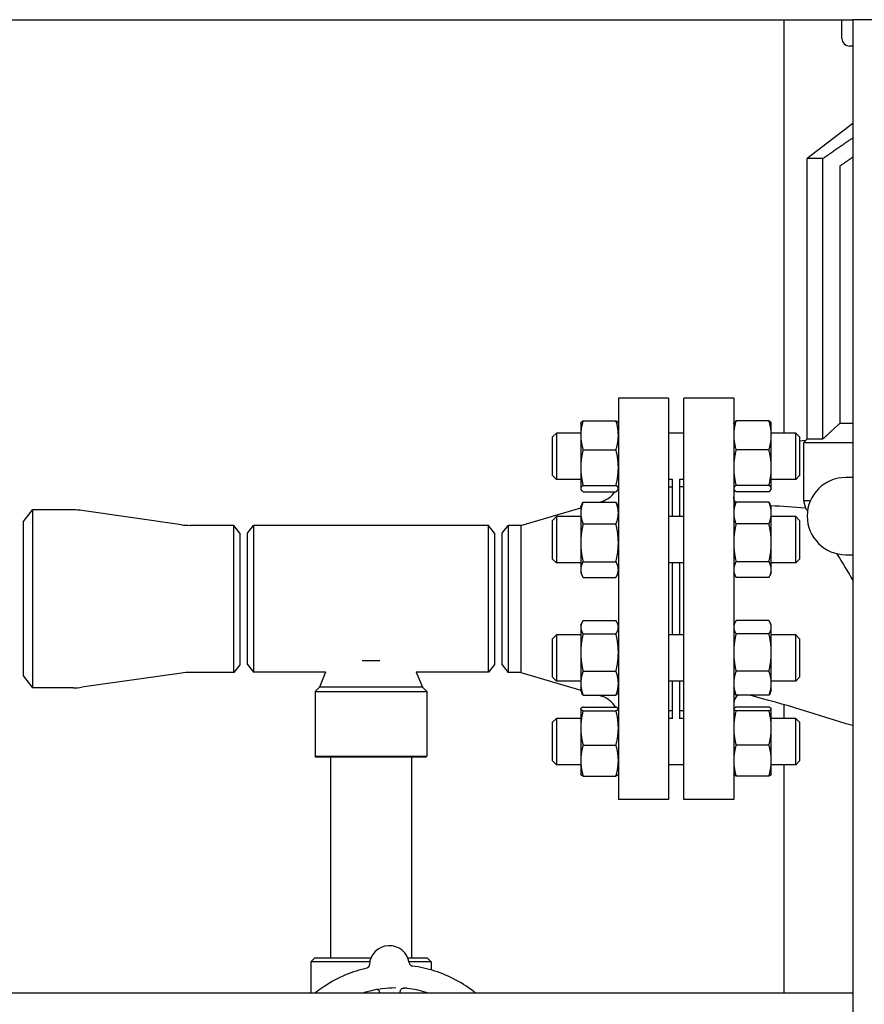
# Model space of a CAD drawing. Header units: inches. Extents: x 18 to 846, y -67 to 561.
# Tile 492 of 656: x 462 to 475, y 277 to 293. Entities that reach past the tile are written whole.
import ezdxf

# ---------------------------------------------------------------- set-up
doc = ezdxf.new("R2010")
doc.units = ezdxf.units.IN
doc.header["$LTSCALE"] = 24
doc.header["$MEASUREMENT"] = 0
doc.layers.add('Visible (ANSI)', color=7, linetype='Continuous', lineweight=30)

msp = doc.modelspace()

# ---------------------------------------------------------------- linework, layer by layer
at = {"layer": 'Visible (ANSI)'}
for p, q in [((446.03743, 293.04286), (475.23293, 293.04286)), ((474.11593, 293.04286), (474.11593, 286.35256)), ((475.05843, 292.74089), (475.05843, 293.04286)), ((475.23293, 293.04286), (475.23293, 277.29286)), ((475.60793, 293.04286), (475.23293, 293.04286)), ((475.23293, 292.61589), (475.18343, 292.61589)), ((475.23293, 291.36123), (474.49593, 290.79606)), ((474.75125, 290.79606), (474.49593, 290.79606)), ((474.49593, 286.25786), (474.49593, 290.79606)), ((474.75125, 286.25786), (474.75125, 290.79606)), ((475.02516, 290.67272), (475.02516, 286.50786)), ((471.43843, 286.91786), (471.43843, 280.41786)), ((472.24843, 286.91786), (471.43843, 286.91786)), ((472.24843, 286.91786), (472.24843, 280.41786)), ((472.49593, 280.41786), (472.49593, 286.91786)), ((473.30593, 286.91786), (472.49593, 286.91786)), ((473.30593, 286.91786), (473.30593, 280.41786)), ((470.82943, 286.50856), (470.83295, 286.51613)), ((470.82943, 286.50856), (470.82943, 286.31612)), ((470.86773, 286.5523), (471.40012, 286.5523)), ((471.43843, 286.50856), (471.4349, 286.51613)), ((473.30593, 286.50856), (473.30945, 286.51613)), ((473.87662, 286.5523), (473.34423, 286.5523)), ((473.91493, 286.50856), (473.9114, 286.51613)), ((473.91493, 286.31612), (473.91493, 286.50856)), ((475.23293, 286.50786), (475.02516, 286.50786)), ((470.37343, 286.29006), (470.43593, 286.35256)), ((470.37343, 285.66506), (470.37343, 286.29006)), ((470.43593, 286.35256), (470.43593, 285.60256)), ((470.82943, 286.35256), (470.43593, 286.35256)), ((470.82943, 286.31612), (470.82943, 285.79258)), ((472.49593, 286.35256), (472.24843, 286.35256)), ((474.31093, 286.35256), (473.91493, 286.35256)), ((473.91493, 285.79258), (473.91493, 286.31612)), ((474.31093, 285.60256), (474.31093, 286.35256)), ((474.37343, 286.29006), (474.31093, 286.35256)), ((474.37343, 286.29006), (474.37343, 285.66506)), ((474.49593, 286.25786), (474.46821, 286.23015)), ((474.49593, 286.25786), (474.75125, 286.25786)), ((470.86773, 286.07995), (471.40012, 286.07995)), ((473.87662, 286.07995), (473.34423, 286.07995)), ((474.47088, 286.23039), (474.37343, 286.22167)), ((474.47088, 286.23039), (474.43583, 286.19536)), ((474.43583, 286.19536), (474.43583, 285.25786)), ((475.23293, 286.19536), (474.43583, 286.19536)), ((470.82943, 285.79258), (470.82943, 285.45402)), ((473.91493, 285.45402), (473.91493, 285.79258)), ((470.37343, 285.66506), (470.43593, 285.60256)), ((470.82943, 285.60256), (470.43593, 285.60256)), ((472.31343, 285.60256), (472.24843, 285.60256)), ((472.31343, 284.99957), (472.31343, 285.60743)), ((472.43343, 284.99957), (472.43343, 285.60743)), ((472.49593, 285.60256), (472.43343, 285.60256)), ((474.31093, 285.60256), (473.91493, 285.60256)), ((474.37343, 285.66506), (474.31093, 285.60256)), ((475.23293, 285.63286), (475.12093, 285.63286)), ((470.82943, 285.45402), (470.82943, 285.44656)), ((470.82943, 285.44656), (470.83295, 285.439)), ((470.86773, 285.50521), (471.40012, 285.50521)), ((471.43843, 285.44656), (471.4349, 285.439)), ((472.30843, 285.47786), (472.24843, 285.47786)), ((472.30843, 285.47786), (472.30843, 284.99957)), ((472.49593, 285.48036), (472.43343, 285.48036)), ((473.30593, 285.44656), (473.30945, 285.439)), ((473.87662, 285.50521), (473.34423, 285.50521)), ((473.91493, 285.44656), (473.9114, 285.439)), ((473.91493, 285.44656), (473.91493, 285.45402)), ((470.86773, 285.40283), (471.40012, 285.40283)), ((472.30843, 285.35786), (472.31343, 285.35786)), ((473.87662, 285.40283), (473.34423, 285.40283)), ((469.85732, 284.85786), (470.82943, 285.14376)), ((470.82943, 285.15557), (470.85417, 285.20864)), ((470.82943, 285.15557), (470.82943, 285.05747)), ((470.86773, 285.23501), (471.40012, 285.23501)), ((471.1397, 285.23501), (471.16923, 285.2437)), ((471.43843, 285.15557), (471.41368, 285.20864)), ((473.30593, 285.15557), (473.33067, 285.20864)), ((473.87662, 285.23501), (473.34423, 285.23501)), ((473.91493, 285.15557), (473.89018, 285.20864)), ((473.91493, 285.05747), (473.91493, 285.15557)), ((474.43583, 285.25786), (474.54811, 285.25786)), ((474.43583, 285.25786), (474.46866, 285.13543)), ((461.80843, 284.92036), (461.9523, 285.10786)), ((461.9523, 285.10786), (461.9523, 282.22786)), ((462.61236, 285.10786), (461.9523, 285.10786)), ((464.36308, 284.86792), (462.75378, 285.09781)), ((470.37343, 284.93707), (470.43593, 284.99957)), ((470.43593, 284.99957), (470.43593, 284.24957)), ((470.82943, 284.99957), (470.43593, 284.99957)), ((470.82943, 285.05747), (470.82943, 284.57472)), ((472.49593, 284.99957), (472.24843, 284.99957)), ((473.91493, 284.57472), (473.91493, 285.05747)), ((474.31093, 284.99957), (473.91493, 284.99957)), ((474.31093, 284.24957), (474.31093, 284.99957)), ((474.37343, 284.93707), (474.31093, 284.99957)), ((461.80843, 282.41536), (461.80843, 284.92036)), ((465.21251, 284.85786), (464.5045, 284.85786)), ((465.21251, 282.47786), (465.21251, 284.85786)), ((465.30843, 284.73286), (465.21251, 284.85786)), ((465.43343, 284.73036), (465.52934, 284.85536)), ((465.52934, 284.85536), (465.52934, 282.48036)), ((469.33751, 284.85536), (465.52934, 284.85536)), ((469.33751, 282.48036), (469.33751, 284.85536)), ((469.43343, 284.73036), (469.33751, 284.85536)), ((469.55843, 284.73286), (469.65434, 284.85786)), ((469.65434, 284.85786), (469.65434, 282.47786)), ((469.85732, 284.85786), (469.65434, 284.85786)), ((469.85732, 284.85786), (469.85732, 282.47786)), ((470.37343, 284.31207), (470.37343, 284.93707)), ((470.86773, 284.87994), (471.40012, 284.87994)), ((473.87662, 284.87994), (473.34423, 284.87994)), ((474.37343, 284.93707), (474.37343, 284.31207)), ((465.30843, 284.73286), (465.30843, 282.60286)), ((465.43343, 282.60536), (465.43343, 284.73036)), ((469.43343, 284.73036), (469.43343, 282.60536)), ((469.55843, 282.60286), (469.55843, 284.73286)), ((470.82943, 284.57472), (470.82943, 284.14182)), ((473.91493, 284.14182), (473.91493, 284.57472)), ((475.12093, 284.38286), (475.23293, 284.38286)), ((470.37343, 284.31207), (470.43593, 284.24957)), ((470.82943, 284.24957), (470.43593, 284.24957)), ((470.86773, 284.2695), (471.40012, 284.2695)), ((472.49593, 284.24957), (472.24843, 284.24957)), ((472.30843, 284.24957), (472.30843, 283.08616)), ((472.31343, 283.08616), (472.31343, 284.24957)), ((472.43343, 283.08616), (472.43343, 284.24957)), ((473.87662, 284.2695), (473.34423, 284.2695)), ((474.31093, 284.24957), (473.91493, 284.24957)), ((474.37343, 284.31207), (474.31093, 284.24957)), ((470.82943, 284.14182), (470.82943, 284.09357)), ((470.82943, 284.09357), (470.85417, 284.04051)), ((470.86773, 284.01414), (471.40012, 284.01414)), ((471.43843, 284.09357), (471.41368, 284.04051)), ((473.30593, 284.09357), (473.33067, 284.04051)), ((473.87662, 284.01414), (473.34423, 284.01414)), ((473.91493, 284.09357), (473.89018, 284.04051)), ((473.91493, 284.09357), (473.91493, 284.14182)), ((470.82943, 283.24216), (470.84598, 283.27764)), ((470.82943, 283.24216), (470.82943, 283.20889)), ((470.86773, 283.31569), (471.40012, 283.31569)), ((471.43843, 283.24216), (471.42188, 283.27764)), ((473.30593, 283.24216), (473.32248, 283.27764)), ((473.87662, 283.31569), (473.34423, 283.31569)), ((473.91493, 283.24216), (473.89838, 283.27764)), ((473.91493, 283.20889), (473.91493, 283.24216)), ((470.37343, 283.02366), (470.43593, 283.08616)), ((470.43593, 283.08616), (470.43593, 282.33616)), ((470.82943, 283.08616), (470.43593, 283.08616)), ((470.82943, 283.20889), (470.82943, 282.79982)), ((470.86773, 283.10209), (471.40012, 283.10209)), ((472.49593, 283.08616), (472.24843, 283.08616)), ((473.87662, 283.10209), (473.34423, 283.10209)), ((473.91493, 282.79982), (473.91493, 283.20889)), ((474.31093, 283.08616), (473.91493, 283.08616)), ((474.31093, 282.33616), (474.31093, 283.08616)), ((474.37343, 283.02366), (474.31093, 283.08616)), ((470.37343, 282.39866), (470.37343, 283.02366)), ((474.37343, 283.02366), (474.37343, 282.39866)), ((470.82943, 282.79982), (470.82943, 282.30209)), ((473.91493, 282.30209), (473.91493, 282.79982)), ((465.30843, 282.60286), (465.21251, 282.47786)), ((465.43343, 282.60536), (465.52934, 282.48036)), ((467.29022, 282.66786), (467.57663, 282.66786)), ((469.43343, 282.60536), (469.33751, 282.48036)), ((469.55843, 282.60286), (469.65434, 282.47786)), ((461.80843, 282.41536), (461.9523, 282.22786)), ((464.36308, 282.46781), (462.75378, 282.23792)), ((465.21251, 282.47786), (464.5045, 282.47786)), ((466.69951, 282.48036), (465.52934, 282.48036)), ((466.69951, 282.48036), (466.6004, 282.24109)), ((469.33751, 282.48036), (468.16734, 282.48036)), ((468.16734, 282.48036), (468.26646, 282.24109)), ((469.85732, 282.47786), (469.65434, 282.47786)), ((469.85732, 282.47786), (470.82943, 282.19197)), ((470.86773, 282.49756), (471.40012, 282.49756)), ((473.87662, 282.49756), (473.34423, 282.49756)), ((470.37343, 282.39866), (470.43593, 282.33616)), ((470.82943, 282.33616), (470.43593, 282.33616)), ((470.82943, 282.30209), (470.82943, 282.18016)), ((472.49593, 282.33616), (472.24843, 282.33616)), ((472.30843, 282.33616), (472.30843, 281.85786)), ((472.31343, 281.7283), (472.31343, 282.33616)), ((472.43343, 281.7283), (472.43343, 282.33616)), ((474.31093, 282.33616), (473.91493, 282.33616)), ((473.91493, 282.18016), (473.91493, 282.30209)), ((474.37343, 282.39866), (474.31093, 282.33616)), ((462.61236, 282.22786), (461.9523, 282.22786)), ((466.6004, 282.24109), (466.52718, 282.16786)), ((466.52718, 282.16786), (468.33968, 282.16786)), ((466.52718, 282.16786), (466.52718, 281.12099)), ((466.65251, 282.24109), (466.6004, 282.24109)), ((468.26646, 282.24109), (466.65251, 282.24109)), ((468.26646, 282.24109), (468.33968, 282.16786)), ((468.33968, 282.16786), (468.33968, 281.12099)), ((470.82943, 282.18016), (470.84598, 282.14467)), ((470.86773, 282.10662), (471.40012, 282.10662)), ((471.11964, 282.10662), (471.16923, 282.09203)), ((471.43843, 282.18016), (471.42188, 282.14467)), ((473.30593, 282.18016), (473.32248, 282.14467)), ((473.87662, 282.10662), (473.34423, 282.10662)), ((473.91493, 282.18016), (473.89838, 282.14467)), ((472.30843, 281.97786), (472.31343, 281.97786)), ((474.11593, 281.95612), (474.11593, 281.73317)), ((470.82943, 281.88917), (470.83053, 281.89152)), ((470.82943, 281.88917), (470.82943, 281.88682)), ((470.82943, 281.88682), (470.82943, 281.57932)), ((470.86773, 281.9156), (471.40012, 281.9156)), ((470.86773, 281.85804), (471.40012, 281.85804)), ((471.43843, 281.88917), (471.43733, 281.89152)), ((472.30843, 281.85786), (472.24843, 281.85786)), ((472.49593, 281.85536), (472.43343, 281.85536)), ((473.30593, 281.88917), (473.30703, 281.89152)), ((473.87662, 281.9156), (473.34423, 281.9156)), ((473.87662, 281.85804), (473.34423, 281.85804)), ((473.91493, 281.88917), (473.91383, 281.89152)), ((473.91493, 281.88682), (473.91493, 281.88917)), ((473.91493, 281.57932), (473.91493, 281.88682)), ((470.37343, 281.67067), (470.43593, 281.73317)), ((470.37343, 281.04567), (470.37343, 281.67067)), ((470.43593, 281.73317), (470.43593, 280.98317)), ((470.82943, 281.73317), (470.43593, 281.73317)), ((472.31343, 281.73317), (472.24843, 281.73317)), ((472.49593, 281.73317), (472.43343, 281.73317)), ((474.31093, 281.73317), (473.91493, 281.73317)), ((474.31093, 280.98317), (474.31093, 281.73317)), ((474.37343, 281.67067), (474.31093, 281.73317)), ((474.37343, 281.67067), (474.37343, 281.04567)), ((470.82943, 281.57932), (470.82943, 281.05066)), ((473.91493, 281.05066), (473.91493, 281.57932)), ((470.86773, 281.3006), (471.40012, 281.3006)), ((473.87662, 281.3006), (473.34423, 281.3006)), ((466.52718, 281.12099), (468.33968, 281.12099)), ((466.5428, 281.10536), (466.52718, 281.12099)), ((468.32405, 281.10536), (466.5428, 281.10536)), ((466.77593, 281.10536), (466.77593, 277.85536)), ((468.09093, 281.10536), (468.09093, 277.85536)), ((468.32405, 281.10536), (468.33968, 281.12099)), ((470.37343, 281.04567), (470.43593, 280.98317)), ((470.82943, 280.98317), (470.43593, 280.98317)), ((470.82943, 281.05066), (470.82943, 280.82717)), ((472.49593, 280.98317), (472.24843, 280.98317)), ((473.91493, 280.82717), (473.91493, 281.05066)), ((474.31093, 280.98317), (473.91493, 280.98317)), ((474.11593, 280.98317), (474.11593, 277.29286)), ((474.37343, 281.04567), (474.31093, 280.98317)), ((470.82943, 280.82717), (470.83053, 280.82481)), ((471.43843, 280.82717), (471.43733, 280.82481)), ((473.30593, 280.82717), (473.30703, 280.82481)), ((473.91493, 280.82717), (473.91383, 280.82481)), ((470.86773, 280.80073), (471.40012, 280.80073)), ((473.87662, 280.80073), (473.34423, 280.80073)), ((472.24843, 280.41786), (471.43843, 280.41786)), ((473.30593, 280.41786), (472.49593, 280.41786)), ((466.52218, 277.85536), (466.45968, 277.79286)), ((467.41288, 277.79286), (466.45968, 277.79286)), ((466.45968, 277.79286), (466.45968, 277.29286)), ((466.52218, 277.85536), (467.43233, 277.85536)), ((468.03034, 277.85536), (468.34468, 277.85536)), ((468.40718, 277.79286), (468.0498, 277.79286)), ((468.34468, 277.85536), (468.40718, 277.79286)), ((468.40718, 277.79286), (468.40718, 277.66169)), ((446.03743, 277.29286), (475.23293, 277.29286)), ((467.90712, 277.29286), (467.90688, 277.3051)), ((475.23293, 277.29286), (475.23293, 276.91786))]:
    msp.add_line(p, q, dxfattribs=at)
for centre, radius, start, end in [((475.18343, 292.74089), 0.125, 180, 270), ((475.12093, 285.00786), 0.625, 90, 270), ((471.06343, 285.60346), 0.375, 286.38845, 327.654619), ((462.61236, 284.10786), 1, 81.869898, 90), ((464.5045, 285.85786), 1, 261.869898, 270), ((464.5045, 281.47786), 1, 90, 98.130102), ((462.61236, 283.22786), 1, 270, 278.130102), ((473.45593, 281.97786), 0.15, 120.864577, 180), ((471.06343, 281.73227), 0.375, 29.267853, 73.61155), ((467.73134, 277.728), 0.325, 8.676842, 176.795361)]:
    msp.add_arc(centre, radius, start, end, dxfattribs=at)
msp.add_ellipse((468.11277, 277.78835), major_axis=(-0.00982, -0.06309), ratio=0.97930109, start_param=6.22481985, end_param=6.30568388, dxfattribs=at)
for points, weights in [([(474.75125, 290.79606), (475.0098, 290.97844), (475.23293, 291.13087)], [1, 1.01553313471, 1.02452239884]), ([(475.23293, 290.81582), (475.13245, 290.74718), (475.02516, 290.67272)], [1.002677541, 1.00200649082, 1]), ([(470.86773, 286.5523), (470.82943, 286.42573), (470.82943, 286.31612)], [1, 1.0379548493, 1]), ([(470.83295, 286.51613), (470.84084, 286.53304), (470.86773, 286.5523)], [1.01611555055, 1.02634702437, 1]), ([(471.40012, 286.5523), (471.42701, 286.53304), (471.4349, 286.51613)], [1, 1.02634702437, 1.01611555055]), ([(471.43843, 286.31612), (471.43843, 286.42573), (471.40012, 286.5523)], [1, 1.0379548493, 1]), ([(473.34423, 286.5523), (473.30593, 286.42573), (473.30593, 286.31612)], [1, 1.0379548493, 1]), ([(473.30945, 286.51613), (473.31734, 286.53304), (473.34423, 286.5523)], [1.01611555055, 1.02634702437, 1]), ([(473.91493, 286.31612), (473.91493, 286.42573), (473.87662, 286.5523)], [1, 1.0379548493, 1]), ([(473.87662, 286.5523), (473.90351, 286.53304), (473.9114, 286.51613)], [1, 1.02634702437, 1.01611555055]), ([(470.82943, 286.31612), (470.82943, 286.20651), (470.86773, 286.07995)], [1, 1.0379548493, 1]), ([(471.40012, 286.07995), (471.43843, 286.20651), (471.43843, 286.31612)], [1, 1.0379548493, 1]), ([(473.30593, 286.31612), (473.30593, 286.20651), (473.34423, 286.07995)], [1, 1.0379548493, 1]), ([(473.87662, 286.07995), (473.91493, 286.20651), (473.91493, 286.31612)], [1, 1.0379548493, 1]), ([(470.86773, 286.07995), (470.82943, 285.92595), (470.82943, 285.79258)], [1, 1.0379548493, 1]), ([(471.43843, 285.79258), (471.43843, 285.92595), (471.40012, 286.07995)], [1, 1.0379548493, 1]), ([(473.34423, 286.07995), (473.30593, 285.92595), (473.30593, 285.79258)], [1, 1.0379548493, 1]), ([(473.91493, 285.79258), (473.91493, 285.92595), (473.87662, 286.07995)], [1, 1.0379548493, 1]), ([(470.82943, 285.79258), (470.82943, 285.65921), (470.86773, 285.50521)], [1, 1.0379548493, 1]), ([(471.40012, 285.50521), (471.43843, 285.65921), (471.43843, 285.79258)], [1, 1.0379548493, 1]), ([(473.30593, 285.79258), (473.30593, 285.65921), (473.34423, 285.50521)], [1, 1.0379548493, 1]), ([(473.87662, 285.50521), (473.91493, 285.65921), (473.91493, 285.79258)], [1, 1.0379548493, 1]), ([(470.86773, 285.50521), (470.82943, 285.47778), (470.82943, 285.45402)], [1, 1.0379548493, 1]), ([(470.82943, 285.45402), (470.82943, 285.43026), (470.86773, 285.40283)], [1, 1.0379548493, 1]), ([(471.43843, 285.45402), (471.43843, 285.47778), (471.40012, 285.50521)], [1, 1.0379548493, 1]), ([(471.40012, 285.40283), (471.43843, 285.43026), (471.43843, 285.45402)], [1, 1.0379548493, 1]), ([(473.34423, 285.50521), (473.30593, 285.47778), (473.30593, 285.45402)], [1, 1.0379548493, 1]), ([(473.30593, 285.45402), (473.30593, 285.43026), (473.34423, 285.40283)], [1, 1.0379548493, 1]), ([(473.91493, 285.45402), (473.91493, 285.47778), (473.87662, 285.50521)], [1, 1.0379548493, 1]), ([(473.87662, 285.40283), (473.91493, 285.43026), (473.91493, 285.45402)], [1, 1.0379548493, 1]), ([(470.86773, 285.23501), (470.82943, 285.13987), (470.82943, 285.05747)], [1, 1.0379548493, 1]), ([(470.85417, 285.20864), (470.86017, 285.2215), (470.86773, 285.23501)], [1.01175569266, 1.00727059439, 1]), ([(471.43843, 285.05747), (471.43843, 285.13987), (471.40012, 285.23501)], [1, 1.0379548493, 1]), ([(471.40012, 285.23501), (471.40768, 285.2215), (471.41368, 285.20864)], [1, 1.00727059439, 1.01175569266]), ([(473.34423, 285.23501), (473.30593, 285.13987), (473.30593, 285.05747)], [1, 1.0379548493, 1]), ([(473.33067, 285.20864), (473.33667, 285.2215), (473.34423, 285.23501)], [1.01175569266, 1.00727059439, 1]), ([(473.91493, 285.05747), (473.91493, 285.13987), (473.87662, 285.23501)], [1, 1.0379548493, 1]), ([(473.87662, 285.23501), (473.88418, 285.2215), (473.89018, 285.20864)], [1, 1.00727059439, 1.01175569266]), ([(470.82943, 285.05747), (470.82943, 284.97508), (470.86773, 284.87994)], [1, 1.0379548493, 1]), ([(471.40012, 284.87994), (471.43843, 284.97508), (471.43843, 285.05747)], [1, 1.0379548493, 1]), ([(473.30593, 285.05747), (473.30593, 284.97508), (473.34423, 284.87994)], [1, 1.0379548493, 1]), ([(473.87662, 284.87994), (473.91493, 284.97508), (473.91493, 285.05747)], [1, 1.0379548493, 1]), ([(470.86773, 284.87994), (470.82943, 284.71637), (470.82943, 284.57472)], [1, 1.0379548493, 1]), ([(471.43843, 284.57472), (471.43843, 284.71637), (471.40012, 284.87994)], [1, 1.0379548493, 1]), ([(473.34423, 284.87994), (473.30593, 284.71637), (473.30593, 284.57472)], [1, 1.0379548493, 1]), ([(473.91493, 284.57472), (473.91493, 284.71637), (473.87662, 284.87994)], [1, 1.0379548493, 1]), ([(470.82943, 284.57472), (470.82943, 284.43306), (470.86773, 284.2695)], [1, 1.0379548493, 1]), ([(471.40012, 284.2695), (471.43843, 284.43306), (471.43843, 284.57472)], [1, 1.0379548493, 1]), ([(473.30593, 284.57472), (473.30593, 284.43306), (473.34423, 284.2695)], [1, 1.0379548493, 1]), ([(473.87662, 284.2695), (473.91493, 284.43306), (473.91493, 284.57472)], [1, 1.0379548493, 1]), ([(470.86773, 284.2695), (470.82943, 284.20107), (470.82943, 284.14182)], [1, 1.0379548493, 1]), ([(471.43843, 284.14182), (471.43843, 284.20107), (471.40012, 284.2695)], [1, 1.0379548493, 1]), ([(473.34423, 284.2695), (473.30593, 284.20107), (473.30593, 284.14182)], [1, 1.0379548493, 1]), ([(473.91493, 284.14182), (473.91493, 284.20107), (473.87662, 284.2695)], [1, 1.0379548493, 1]), ([(470.82943, 284.14182), (470.82943, 284.08256), (470.86773, 284.01414)], [1, 1.0379548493, 1]), ([(471.40012, 284.01414), (471.43843, 284.08256), (471.43843, 284.14182)], [1, 1.0379548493, 1]), ([(473.30593, 284.14182), (473.30593, 284.08256), (473.34423, 284.01414)], [1, 1.0379548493, 1]), ([(473.87662, 284.01414), (473.91493, 284.08256), (473.91493, 284.14182)], [1, 1.0379548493, 1]), ([(470.86773, 283.31569), (470.82943, 283.25846), (470.82943, 283.20889)], [1, 1.0379548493, 1]), ([(471.43843, 283.20889), (471.43843, 283.25846), (471.40012, 283.31569)], [1, 1.0379548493, 1]), ([(473.34423, 283.31569), (473.30593, 283.25846), (473.30593, 283.20889)], [1, 1.0379548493, 1]), ([(473.91493, 283.20889), (473.91493, 283.25846), (473.87662, 283.31569)], [1, 1.0379548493, 1]), ([(470.82943, 283.20889), (470.82943, 283.15933), (470.86773, 283.10209)], [1, 1.0379548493, 1]), ([(470.86773, 283.10209), (470.82943, 282.94011), (470.82943, 282.79982)], [1, 1.0379548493, 1]), ([(471.40012, 283.10209), (471.43843, 283.15933), (471.43843, 283.20889)], [1, 1.0379548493, 1]), ([(471.43843, 282.79982), (471.43843, 282.94011), (471.40012, 283.10209)], [1, 1.0379548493, 1]), ([(473.30593, 283.20889), (473.30593, 283.15933), (473.34423, 283.10209)], [1, 1.0379548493, 1]), ([(473.34423, 283.10209), (473.30593, 282.94011), (473.30593, 282.79982)], [1, 1.0379548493, 1]), ([(473.87662, 283.10209), (473.91493, 283.15933), (473.91493, 283.20889)], [1, 1.0379548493, 1]), ([(473.91493, 282.79982), (473.91493, 282.94011), (473.87662, 283.10209)], [1, 1.0379548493, 1]), ([(470.82943, 282.79982), (470.82943, 282.65954), (470.86773, 282.49756)], [1, 1.0379548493, 1]), ([(471.40012, 282.49756), (471.43843, 282.65954), (471.43843, 282.79982)], [1, 1.0379548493, 1]), ([(473.30593, 282.79982), (473.30593, 282.65954), (473.34423, 282.49756)], [1, 1.0379548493, 1]), ([(473.87662, 282.49756), (473.91493, 282.65954), (473.91493, 282.79982)], [1, 1.0379548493, 1]), ([(470.86773, 282.49756), (470.82943, 282.3928), (470.82943, 282.30209)], [1, 1.0379548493, 1]), ([(471.43843, 282.30209), (471.43843, 282.3928), (471.40012, 282.49756)], [1, 1.0379548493, 1]), ([(473.34423, 282.49756), (473.30593, 282.3928), (473.30593, 282.30209)], [1, 1.0379548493, 1]), ([(473.91493, 282.30209), (473.91493, 282.3928), (473.87662, 282.49756)], [1, 1.0379548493, 1]), ([(470.82943, 282.30209), (470.82943, 282.21137), (470.86773, 282.10662)], [1, 1.0379548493, 1]), ([(471.40012, 282.10662), (471.43843, 282.21137), (471.43843, 282.30209)], [1, 1.0379548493, 1]), ([(473.30593, 282.30209), (473.30593, 282.21137), (473.34423, 282.10662)], [1, 1.0379548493, 1]), ([(473.87662, 282.10662), (473.91493, 282.21137), (473.91493, 282.30209)], [1, 1.0379548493, 1]), ([(470.86773, 282.10662), (470.8545, 282.1264), (470.84598, 282.14467)], [1, 1.01279805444, 1.01696531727]), ([(471.42188, 282.14467), (471.41336, 282.1264), (471.40012, 282.10662)], [1.01696531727, 1.01279805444, 1]), ([(473.34423, 282.10662), (473.331, 282.1264), (473.32248, 282.14467)], [1, 1.01279805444, 1.01696531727]), ([(473.89838, 282.14467), (473.88986, 282.1264), (473.87662, 282.10662)], [1.01696531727, 1.01279805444, 1]), ([(470.86773, 281.9156), (470.82943, 281.90018), (470.82943, 281.88682)], [1, 1.0379548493, 1]), ([(470.82943, 281.88682), (470.82943, 281.87346), (470.86773, 281.85804)], [1, 1.0379548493, 1]), ([(470.86773, 281.85804), (470.82943, 281.70867), (470.82943, 281.57932)], [1, 1.0379548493, 1]), ([(471.43843, 281.88682), (471.43843, 281.90018), (471.40012, 281.9156)], [1, 1.0379548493, 1]), ([(471.40012, 281.85804), (471.43843, 281.87346), (471.43843, 281.88682)], [1, 1.0379548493, 1]), ([(471.43843, 281.57932), (471.43843, 281.70867), (471.40012, 281.85804)], [1, 1.0379548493, 1]), ([(473.34423, 281.9156), (473.30593, 281.90018), (473.30593, 281.88682)], [1, 1.0379548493, 1]), ([(473.30593, 281.88682), (473.30593, 281.87346), (473.34423, 281.85804)], [1, 1.0379548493, 1]), ([(473.34423, 281.85804), (473.30593, 281.70867), (473.30593, 281.57932)], [1, 1.0379548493, 1]), ([(473.91493, 281.88682), (473.91493, 281.90018), (473.87662, 281.9156)], [1, 1.0379548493, 1]), ([(473.87662, 281.85804), (473.91493, 281.87346), (473.91493, 281.88682)], [1, 1.0379548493, 1]), ([(473.91493, 281.57932), (473.91493, 281.70867), (473.87662, 281.85804)], [1, 1.0379548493, 1]), ([(470.82943, 281.57932), (470.82943, 281.44996), (470.86773, 281.3006)], [1, 1.0379548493, 1]), ([(471.40012, 281.3006), (471.43843, 281.44996), (471.43843, 281.57932)], [1, 1.0379548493, 1]), ([(473.30593, 281.57932), (473.30593, 281.44996), (473.34423, 281.3006)], [1, 1.0379548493, 1]), ([(473.87662, 281.3006), (473.91493, 281.44996), (473.91493, 281.57932)], [1, 1.0379548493, 1]), ([(470.86773, 281.3006), (470.82943, 281.16666), (470.82943, 281.05066)], [1, 1.0379548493, 1]), ([(471.43843, 281.05066), (471.43843, 281.16666), (471.40012, 281.3006)], [1, 1.0379548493, 1]), ([(473.34423, 281.3006), (473.30593, 281.16666), (473.30593, 281.05066)], [1, 1.0379548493, 1]), ([(473.91493, 281.05066), (473.91493, 281.16666), (473.87662, 281.3006)], [1, 1.0379548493, 1]), ([(470.82943, 281.05066), (470.82943, 280.93467), (470.86773, 280.80073)], [1, 1.0379548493, 1]), ([(471.40012, 280.80073), (471.43843, 280.93467), (471.43843, 281.05066)], [1, 1.0379548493, 1]), ([(473.30593, 281.05066), (473.30593, 280.93467), (473.34423, 280.80073)], [1, 1.0379548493, 1]), ([(473.87662, 280.80073), (473.91493, 280.93467), (473.91493, 281.05066)], [1, 1.0379548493, 1]), ([(470.86773, 280.80073), (470.83575, 280.81361), (470.83053, 280.82481)], [1, 1.0314924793, 1.01072411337]), ([(471.43733, 280.82481), (471.43211, 280.81361), (471.40012, 280.80073)], [1.01072411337, 1.0314924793, 1]), ([(473.34423, 280.80073), (473.31225, 280.81361), (473.30703, 280.82481)], [1, 1.0314924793, 1.01072411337]), ([(473.91383, 280.82481), (473.90861, 280.81361), (473.87662, 280.80073)], [1.01072411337, 1.0314924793, 1])]:
    msp.add_rational_spline(points, weights, degree=2, dxfattribs=at)
msp.add_rational_spline([(475.02516, 286.50786), (475.01568, 286.49929), (474.88353, 286.37954), (474.75125, 286.25786)], [6.50416100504, 6.4908630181, 6.31077467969, 6.13772939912], degree=2, knots=[151.73715885, 151.73715885, 151.73715885, 151.92090924, 154.21808873, 154.21808873, 154.21808873], dxfattribs=at)
for points, knots in [([(473.33974, 285.22678), (473.33043, 285.23822), (473.32284, 285.25098), (473.30976, 285.28284), (473.30593, 285.3023), (473.30593, 285.32194)], [-0.262418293, -0.262418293, -0.262418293, -0.262418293, -0.149667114, -0.149667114, 0, 0, 0, 0]), ([(474.46866, 285.13543), (474.46939, 285.13444), (474.47021, 285.1333), (474.47665, 285.12444), (474.4857, 285.11198), (474.4991, 285.09344), (474.50023, 285.09187), (474.50138, 285.09027)], [1.858224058, 1.858224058, 1.858224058, 1.858224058, 1.948474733, 1.948474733, 2.484809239, 2.484809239, 2.533085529, 2.533085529, 2.533085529, 2.533085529]), ([(474.97143, 284.40101), (474.97809, 284.39058), (474.98475, 284.3801), (475.0716, 284.24301), (475.15401, 284.10757), (475.23298, 283.96789)], [13.2104181, 13.2104181, 13.2104181, 13.2104181, 13.31478229, 13.31478229, 14.56863705, 14.56863705, 14.56863705, 14.56863705]), ([(466.52931, 277.29286), (466.57751, 277.33122), (466.62742, 277.36741), (466.78853, 277.47362), (466.9051, 277.53545), (467.13888, 277.63221), (467.25541, 277.66879), (467.37424, 277.69486)], [2.204207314, 2.204207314, 2.204207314, 2.204207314, 2.29336949, 2.29336949, 2.483568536, 2.483568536, 2.659772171, 2.659772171, 2.659772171, 2.659772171]), ([(467.40685, 277.74617), (467.40647, 277.73951), (467.40506, 277.73361), (467.40113, 277.72253), (467.39846, 277.71796), (467.39251, 277.70926), (467.38946, 277.70622), (467.38366, 277.70085), (467.38127, 277.69919), (467.37738, 277.69659), (467.37592, 277.69577), (467.37332, 277.69435), (467.37231, 277.69387), (467.37026, 277.69292), (467.36951, 277.69262), (467.36807, 277.69204), (467.36779, 277.69195), (467.3678, 277.69196)], [6.840824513, 6.840824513, 6.840824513, 6.840824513, 6.845546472, 6.845546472, 6.851633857, 6.851633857, 6.860577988, 6.860577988, 6.872696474, 6.872696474, 6.885510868, 6.885510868, 6.90106268, 6.90106268, 6.924888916, 6.924888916, 6.965438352, 6.965438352, 6.965438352, 6.965438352]), ([(468.05262, 277.77703), (468.05363, 277.77044), (468.05559, 277.76471), (468.06057, 277.75402), (468.06368, 277.74971), (468.0706, 277.74142), (468.07403, 277.73864), (468.08116, 277.73327), (468.08398, 277.73184), (468.08861, 277.7295), (468.09024, 277.72885), (468.09294, 277.7278), (468.09394, 277.72746), (468.09585, 277.72684), (468.09659, 277.72663), (468.09792, 277.72627), (468.09838, 277.72615), (468.09905, 277.72599), (468.09925, 277.72595), (468.09936, 277.72592)], [3.7776428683, 3.7776428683, 3.7776428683, 3.7776428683, 3.7804006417, 3.7804006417, 3.7839709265, 3.7839709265, 3.7894019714, 3.7894019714, 3.7981026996, 3.7981026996, 3.8078361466, 3.8078361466, 3.8182843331, 3.8182843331, 3.832615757, 3.832615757, 3.8509068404, 3.8509068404, 3.869098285, 3.869098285, 3.869098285, 3.869098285]), ([(469.12144, 277.29286), (469.12118, 277.29307), (469.12093, 277.29327), (469.02341, 277.37078), (468.91919, 277.4393), (468.70021, 277.55656), (468.58544, 277.60529), (468.34905, 277.68141), (468.22743, 277.70879), (468.10434, 277.72506)], [2.736818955, 2.736818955, 2.736818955, 2.736818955, 2.737294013, 2.737294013, 2.91712865, 2.91712865, 3.096963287, 3.096963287, 3.276797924, 3.276797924, 3.276797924, 3.276797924]), ([(467.31035, 277.29286), (467.33765, 277.30169), (467.36518, 277.30983), (467.53643, 277.35578), (467.68501, 277.37536), (467.8336, 277.37536)], [8.846327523, 8.846327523, 8.846327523, 8.846327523, 8.896846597, 8.896846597, 9.15847214, 9.15847214, 9.15847214, 9.15847214]), ([(467.57538, 277.29286), (467.57526, 277.29406), (467.57512, 277.29524), (467.57435, 277.30088), (467.57353, 277.30489), (467.57077, 277.31416), (467.56842, 277.31929), (467.56279, 277.32734), (467.55998, 277.3305), (467.55523, 277.33449), (467.55403, 277.33542), (467.55144, 277.33724), (467.55004, 277.33814), (467.54755, 277.33958), (467.5465, 277.34014), (467.54374, 277.34151), (467.54196, 277.34228), (467.53861, 277.34355), (467.53701, 277.34407), (467.53347, 277.34506), (467.53157, 277.34548), (467.52733, 277.34622), (467.52493, 277.3465), (467.52241, 277.34665)], [0.184978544, 0.184978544, 0.184978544, 0.184978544, 0.19600619, 0.19600619, 0.239307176, 0.239307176, 0.303609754, 0.303609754, 0.349881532, 0.349881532, 0.36395978, 0.36395978, 0.377714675, 0.377714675, 0.386863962, 0.386863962, 0.401308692, 0.401308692, 0.414830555, 0.414830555, 0.432438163, 0.432438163, 0.453665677, 0.453665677, 0.453665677, 0.453665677]), ([(467.90688, 277.3051), (467.90675, 277.31177), (467.90776, 277.31867), (467.91165, 277.3312), (467.9145, 277.33673), (467.9212, 277.34671), (467.92507, 277.35064), (467.93349, 277.35793), (467.93757, 277.36026), (467.94671, 277.36494), (467.95022, 277.36588), (467.95838, 277.36811), (467.96062, 277.36823), (467.96425, 277.36863), (467.96534, 277.36869), (467.96706, 277.36877), (467.96767, 277.36879), (467.96852, 277.3688), (467.96882, 277.3688), (467.96907, 277.3688)], [0.5154640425, 0.5154640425, 0.5154640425, 0.5154640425, 0.5161586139, 0.5161586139, 0.5168766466, 0.5168766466, 0.5177701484, 0.5177701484, 0.5190956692, 0.5190956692, 0.521479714, 0.521479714, 0.5263031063, 0.5263031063, 0.5311264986, 0.5311264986, 0.535949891, 0.535949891, 0.5395810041, 0.5395810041, 0.5395810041, 0.5395810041]), ([(468.02109, 277.36309), (468.01629, 277.36367), (468.01146, 277.36423), (468.00245, 277.36526), (467.99824, 277.36572), (467.99253, 277.36634), (467.99083, 277.36652), (467.98736, 277.36688), (467.98554, 277.36707), (467.98168, 277.36745), (467.97967, 277.36764), (467.97372, 277.3681), (467.96961, 277.36829), (467.96403, 277.36829), (467.96225, 277.36824), (467.96047, 277.36814), (467.96023, 277.36813), (467.96, 277.36811)], [0, 0, 0, 0, 0.036897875, 0.036897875, 0.07112367, 0.07112367, 0.086130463, 0.086130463, 0.101220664, 0.101220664, 0.116372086, 0.116372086, 0.14667836, 0.14667836, 0.161865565, 0.161865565, 0.164194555, 0.164194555, 0.164194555, 0.164194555]), ([(468.3404, 277.29286), (468.33609, 277.29426), (468.33178, 277.29563), (468.22765, 277.32839), (468.12495, 277.35054), (468.02109, 277.36309)], [3.095753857, 3.095753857, 3.095753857, 3.095753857, 3.103721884, 3.103721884, 3.287914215, 3.287914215, 3.287914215, 3.287914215])]:
    msp.add_open_spline(points, degree=3, knots=knots, dxfattribs=at)
for points in [[(474.46866, 285.13543), (474.27733, 285.15327), (474.0899, 285.16634), (473.9071, 285.17237)], [(475.23293, 281.61583), (474.67699, 281.78492), (474.12425, 281.96635), (473.56057, 282.10662)]]:
    msp.add_open_spline(points, degree=3, dxfattribs=at)

doc.saveas('drawing.dxf')
